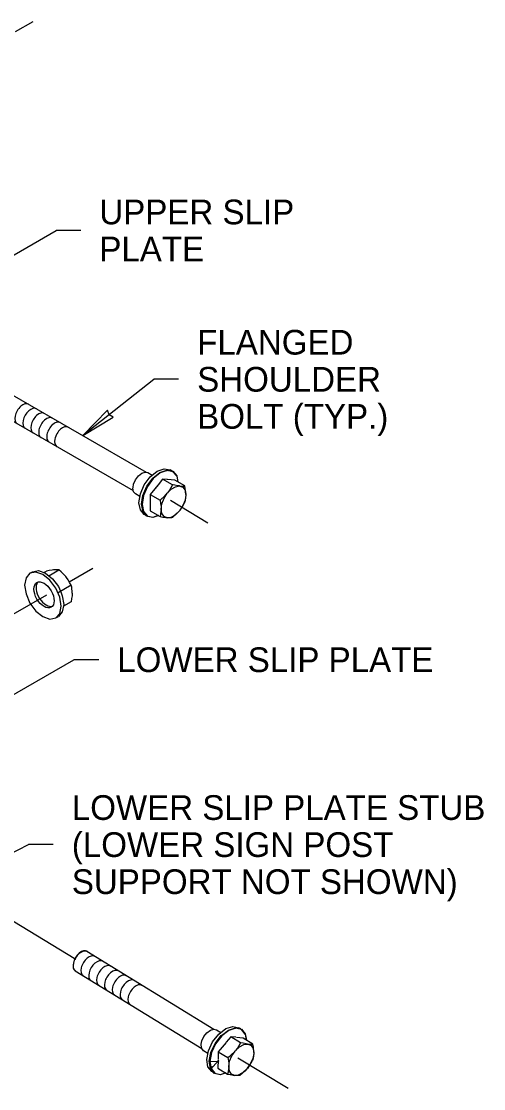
# Model space of a CAD drawing. Extents: x 99862 to 103151, y 99997 to 117076.
# Drawn here: x 101822 to 102121, y 112438 to 113129 of the extents above; entities that cross this region are included whole.
import ezdxf

# ---------------------------------------------------------------- set-up
doc = ezdxf.new("R2010")
doc.units = 0
for name, color, linetype in [('Level 13', 7, 'Continuous'), ('Level 15', 7, 'Continuous'), ('Level 20', 7, 'Continuous'), ('Level 3', 7, 'Continuous'), ('Level 5', 7, 'Continuous'), ('Level 9', 7, 'Continuous')]:
    doc.layers.add(name, color=color, linetype=linetype)

msp = doc.modelspace()

# ---------------------------------------------------------------- linework, layer by layer
at = {"layer": 'Level 13'}
for p, q in [((101903, 112836.65), (101816.29, 112886.71)), ((101894.67, 112824.64), (101809.01, 112874.09)), ((101836.69, 112771.8), (101838.34, 112772.75)), ((101836.69, 112771.8), (101838.34, 112772.75)), ((101839.81, 112769.72), (101846.3, 112773.46)), ((101839.81, 112769.72), (101846.3, 112773.46)), ((101854.26, 112763.56), (101845.75, 112758.64)), ((101854.26, 112763.56), (101845.75, 112758.64))]:
    msp.add_line(p, q, dxfattribs=at)
for points in [[(101827.61, 112771.32), (101825.05, 112768.37), (101824.15, 112763.68), (101825.05, 112757.95), (101827.61, 112752.06), (101831.43, 112746.89), (101835.95, 112743.25), (101840.46, 112741.68), (101844.29, 112742.43), (101845.98, 112743.4)], [(101827.61, 112771.32), (101829.3, 112772.29), (101833.13, 112773.04), (101837.64, 112771.47), (101842.15, 112767.83), (101845.98, 112762.66), (101847.86, 112758.76), (101848.54, 112756.77), (101849.44, 112751.04), (101848.54, 112746.35), (101845.98, 112743.4)], [(101844.29, 112742.43), (101846.84, 112745.37), (101847.74, 112750.06), (101846.84, 112755.79), (101846.16, 112757.78), (101844.29, 112761.69), (101840.46, 112766.85), (101835.95, 112770.49), (101831.43, 112772.06), (101827.61, 112771.32)], [(101854.97, 112758.47), (101854.97, 112758.86), (101854.97, 112759.03), (101854.64, 112761.87), (101854.59, 112762.29), (101854.26, 112763.56), (101853.23, 112765.43), (101852.31, 112767.11), (101851.18, 112768.69), (101850.8, 112769.15), (101850.71, 112769.26), (101848.06, 112771.94), (101847.72, 112772.29), (101846.3, 112773.46), (101845.65, 112773.54), (101845.26, 112773.55), (101843.66, 112773.56), (101843.2, 112773.53), (101842.86, 112773.5), (101841.96, 112773.4), (101839.97, 112773.04), (101838.34, 112772.75)], [(101854.97, 112758.47), (101854.97, 112758.86), (101854.97, 112759.03), (101854.64, 112761.87), (101854.59, 112762.29), (101854.26, 112763.56), (101853.23, 112765.43), (101852.31, 112767.11), (101851.18, 112768.69), (101850.8, 112769.15), (101850.71, 112769.26), (101848.06, 112771.94), (101847.72, 112772.29), (101846.3, 112773.46), (101845.65, 112773.54), (101845.26, 112773.55), (101843.66, 112773.56), (101843.2, 112773.53), (101842.86, 112773.5), (101841.96, 112773.4), (101839.97, 112773.04), (101838.34, 112772.75)], [(101854.97, 112758.47), (101854.88, 112756.72), (101854.58, 112754.91), (101854.26, 112752.94), (101849.25, 112750.05)], [(101854.97, 112758.47), (101854.88, 112756.72), (101854.58, 112754.91), (101854.26, 112752.94), (101849.25, 112750.05)]]:
    msp.add_lwpolyline(points, dxfattribs=at)
for centre, major_axis, start_param, end_param in [((101822.95, 112874.45), (3.64, 6.31), 6.283172, 9.424785), ((101828.11, 112871.48), (3.64, 6.31), 6.283179, 9.424784), ((101833.26, 112868.5), (3.64, 6.31), 6.283177, 9.424782), ((101838.41, 112865.52), (3.64, 6.31), 6.283174, 9.424785), ((101843.57, 112862.55), (3.64, 6.31), 6.283176, 9.424783), ((101848.72, 112859.57), (3.64, 6.31), 6.283178, 9.42478), ((101838.08, 112758.33), (4.63, -8.02), 3.375303, 6.19973), ((101860.69, 112520.4), (3.82, 6.2), 6.283173, 9.424785), ((101860.71, 112520.15), (3.82, 6.2), 6.283173, 9.424785), ((101865.78, 112517.03), (3.82, 6.2), 6.283174, 9.424783), ((101870.85, 112513.91), (3.82, 6.2), 6.283172, 9.424785), ((101875.92, 112510.8), (3.82, 6.2), 6.283179, 9.424784), ((101880.99, 112507.68), (3.82, 6.2), 6.283177, 9.424782), ((101886.06, 112504.56), (3.82, 6.2), 6.283174, 9.424785), ((101891.13, 112501.44), (3.82, 6.2), 6.283176, 9.424783), ((101896.19, 112498.32), (3.82, 6.2), 6.283178, 9.42478)]:
    msp.add_ellipse(centre, major_axis=major_axis, ratio=0.57735, start_param=start_param, end_param=end_param, dxfattribs=at)
msp.add_ellipse((101836.73, 112757.3), major_axis=(4.63, -8.02), ratio=0.57735, dxfattribs=at)
at = {"layer": 'Level 15'}
for p, q in [((101818.3, 113122.14), (101829.58, 113128.65)), ((101788.21, 112960.74), (101844.5, 112993.24)), ((101860.5, 112993.24), (101844.5, 112993.24)), ((101861.68, 112860.5), (101907.79, 112896.91)), ((101923.79, 112896.91), (101907.79, 112896.91)), ((101942.68, 112803.78), (101918.56, 112818.49)), ((101852.96, 112765.82), (101868.27, 112774.68)), ((101764.02, 112714.35), (101838.47, 112757.44)), ((101799.8, 112682.85), (101856.09, 112715.35)), ((101872.09, 112715.35), (101856.09, 112715.35)), ((101857.19, 112521.23), (101710.65, 112610.58)), ((101742.56, 112552.62), (101826.69, 112595.65)), ((101842.69, 112595.65), (101826.69, 112595.65)), ((101994.57, 112437.66), (101962.05, 112457.48))]:
    msp.add_line(p, q, dxfattribs=at)
msp.add_lwpolyline([(101861.71, 112860.47), (101881.45, 112872.31), (101878.77, 112874), (101877.74, 112876.99)], close=True, dxfattribs=at)
at = {"layer": 'Level 3'}
for p, q in [((101907.38, 112832.58), (101907.36, 112832.62)), ((101911.81, 112836.2), (101911.81, 112836.25)), ((101920, 112837.04), (101920.04, 112837.1)), ((101922.56, 112834.19), (101920.04, 112837.1)), ((101922.59, 112834.45), (101923.37, 112830.38)), ((101903.62, 112827.47), (101903.58, 112827.49)), ((101920.15, 112828.52), (101920.05, 112828.48)), ((101901.1, 112821.64), (101901.06, 112821.63)), ((101900.22, 112815.97), (101900.18, 112815.94)), ((101903.32, 112808.23), (101900.75, 112811.19)), ((101903.62, 112808.44), (101903.58, 112808.38)), ((101907.38, 112807.72), (101907.36, 112807.66)), ((101956.19, 112475.23), (101956.19, 112475.28)), ((101960.66, 112476.67), (101960.68, 112476.73)), ((101964.4, 112475.84), (101964.44, 112475.9)), ((101966.87, 112472.92), (101964.44, 112475.9)), ((101966.92, 112473.18), (101967.58, 112469.09)), ((101947.75, 112466.73), (101947.72, 112466.75)), ((101951.65, 112471.74), (101951.64, 112471.78)), ((101964.31, 112467.32), (101964.21, 112467.28)), ((101945.08, 112460.97), (101945.04, 112460.97)), ((101943.67, 112455.29), (101944.44, 112450.54)), ((101944.04, 112455.33), (101943.99, 112455.31)), ((101949.23, 112455.19), (101944.75, 112450.63)), ((101944.73, 112450.76), (101944.44, 112450.54)), ((101946.92, 112447.51), (101944.44, 112450.54)), ((101947.22, 112447.71), (101947.19, 112447.65)), ((101950.96, 112446.88), (101950.94, 112446.82))]:
    msp.add_line(p, q, dxfattribs=at)
for points in [[(101907.39, 112832.59), (101907.36, 112832.62), (101903.58, 112827.49)], [(101911.82, 112836.2), (101911.81, 112836.25), (101907.36, 112832.62)], [(101911.67, 112836.54), (101916.2, 112838.14), (101916.2, 112838.14)], [(101916.25, 112837.76), (101916.26, 112837.82), (101911.81, 112836.25)], [(101916.2, 112838.14), (101920.03, 112837.41), (101920.03, 112837.4)], [(101920.01, 112837.04), (101920.04, 112837.1), (101916.26, 112837.82)], [(101920.03, 112837.41), (101922.59, 112834.45), (101922.59, 112834.45)], [(101922.52, 112834.13), (101922.56, 112834.19), (101923.27, 112830.44)], [(101903.62, 112827.48), (101903.58, 112827.49), (101901.06, 112821.63)], [(101901.11, 112821.65), (101901.06, 112821.63), (101900.18, 112815.94)], [(101899.89, 112815.92), (101899.89, 112815.92), (101899.89, 112815.92), (101899.85, 112815.91)], [(101900.22, 112815.98), (101900.18, 112815.94), (101901.06, 112811.29)], [(101901.06, 112811.29), (101903.58, 112808.38)], [(101907.15, 112807.49), (101903.32, 112808.23), (101903.32, 112808.23)], [(101903.61, 112808.44), (101903.58, 112808.38), (101907.36, 112807.66)], [(101910.65, 112808.73), (101907.15, 112807.49), (101907.15, 112807.5)], [(101907.37, 112807.72), (101907.36, 112807.66), (101910.55, 112808.78)], [(101951.44, 112472.02), (101956.06, 112475.58), (101956.06, 112475.58)], [(101956.2, 112475.23), (101956.19, 112475.28), (101951.64, 112471.78)], [(101956.06, 112475.58), (101960.62, 112477.05), (101960.62, 112477.05)], [(101960.67, 112476.67), (101960.68, 112476.73), (101956.19, 112475.28)], [(101960.62, 112477.05), (101964.44, 112476.21), (101964.44, 112476.21)], [(101964.41, 112475.84), (101964.44, 112475.9), (101960.68, 112476.73)], [(101964.44, 112476.21), (101966.92, 112473.18), (101966.91, 112473.18)], [(101944.73, 112461.04), (101947.46, 112466.91), (101947.46, 112466.91)], [(101947.76, 112466.74), (101947.72, 112466.75), (101945.04, 112460.97)], [(101947.46, 112466.91), (101951.44, 112472.02), (101951.44, 112472.02)], [(101951.66, 112471.75), (101951.64, 112471.78), (101947.72, 112466.75)], [(101966.83, 112472.87), (101966.87, 112472.92), (101967.48, 112469.15)], [(101943.67, 112455.29), (101943.67, 112455.29), (101944.73, 112461.04), (101944.73, 112461.04)], [(101945.09, 112460.98), (101945.04, 112460.97), (101943.99, 112455.31)], [(101943.67, 112455.29), (101949.01, 112455.52), (101949.93, 112455.91)], [(101943.71, 112455.29), (101943.7, 112455.29), (101943.7, 112455.29), (101943.67, 112455.29)], [(101944.04, 112455.35), (101943.99, 112455.31), (101944.75, 112450.63)], [(101945.77, 112451.95), (101944.75, 112450.63), (101947.19, 112447.65)], [(101950.73, 112446.67), (101946.92, 112447.51), (101946.92, 112447.51)], [(101947.22, 112447.71), (101947.19, 112447.65), (101950.94, 112446.82)], [(101954.26, 112447.8), (101950.73, 112446.67), (101950.73, 112446.67)], [(101950.95, 112446.88), (101950.94, 112446.82), (101954.16, 112447.86)]]:
    msp.add_lwpolyline(points, dxfattribs=at)
at = {"layer": 'Level 5'}
for p, q in [((101919.64, 112837.48), (101918.27, 112838.27)), ((101900.83, 112811.22), (101900.82, 112811.24)), ((101864.5, 112526.6), (101946.49, 112476.18)), ((101964.05, 112476.29), (101962.7, 112477.12)), ((101944.52, 112450.57), (101944.5, 112450.58))]:
    msp.add_line(p, q, dxfattribs=at)
for points in [[(101898.76, 112821.05), (101895.91, 112822.7), (101894.69, 112824.11), (101894.26, 112826.35), (101894.28, 112826.91), (101894.69, 112829.09), (101895.91, 112831.92), (101897.75, 112834.39), (101899.91, 112836.13), (101902.07, 112836.88), (101903.9, 112836.52), (101906.75, 112834.88)], [(101903.05, 112808.53), (101901.59, 112809.38), (101899.03, 112812.32), (101898.13, 112817.02), (101899.03, 112822.75), (101901.59, 112828.64), (101905.41, 112833.8), (101909.93, 112837.45), (101914.44, 112839.02), (101918.27, 112838.27)], [(101900.76, 112811.19), (101900.75, 112811.19), (101899.82, 112816.04), (101900.72, 112821.77), (101903.28, 112827.66), (101907.11, 112832.83), (101911.67, 112836.54)], [(101910.66, 112808.72), (101910.63, 112808.71), (101910.35, 112808.62)], [(101856.77, 112514.1), (101856.9, 112513.94), (101938.75, 112463.6)], [(101942.72, 112460.45), (101939.92, 112462.18), (101938.74, 112463.62), (101938.37, 112465.88), (101938.41, 112466.43), (101938.88, 112468.61), (101940.18, 112471.39), (101942.08, 112473.81), (101944.29, 112475.49), (101946.47, 112476.18), (101948.29, 112475.78), (101951.09, 112474.05)], [(101946.66, 112447.82), (101945.22, 112448.71), (101942.74, 112451.72), (101941.98, 112456.44), (101943.03, 112462.14), (101945.76, 112467.96), (101949.72, 112473.01), (101954.34, 112476.53), (101958.89, 112477.97), (101962.7, 112477.12)], [(101944.41, 112450.69), (101944.41, 112450.7), (101943.64, 112455.41), (101944.7, 112461.12), (101947.42, 112466.94), (101951.39, 112471.99), (101951.94, 112472.4)], [(101954.27, 112447.8), (101954.24, 112447.78), (101953.96, 112447.71)]]:
    msp.add_lwpolyline(points, dxfattribs=at)
at = {"layer": 'Level 9'}
for p, q in [((101919.74, 112828.59), (101913.37, 112832.27)), ((101919.74, 112828.59), (101913.37, 112832.27)), ((101963.9, 112467.4), (101957.64, 112471.26)), ((101963.9, 112467.4), (101957.64, 112471.26))]:
    msp.add_line(p, q, dxfattribs=at)
for points in [[(101910.44, 112828.61), (101905.41, 112822.36), (101905.41, 112817.08)], [(101910.29, 112828.43), (101905.41, 112822.36), (101905.41, 112817.48)], [(101916.45, 112831.99), (101913.37, 112832.27), (101910.44, 112828.61)], [(101916.45, 112831.99), (101913.37, 112832.27), (101910.44, 112828.61)], [(101928.41, 112822.41), (101928.41, 112822.53), (101928.07, 112825.81), (101928.02, 112826.24), (101927.7, 112827.88), (101921.33, 112831.56), (101916.45, 112831.99)], [(101917.8, 112825.06), (101916.56, 112823.35), (101919.06, 112825.82), (101921.75, 112827.39), (101924.26, 112827.84), (101923.36, 112827.95), (101921.37, 112828.3), (101919.74, 112828.59), (101918.65, 112826.6), (101917.8, 112825.06)], [(101917.8, 112825.06), (101916.56, 112823.35), (101919.06, 112825.82), (101921.75, 112827.39), (101924.26, 112827.84), (101923.36, 112827.95), (101921.37, 112828.3), (101919.74, 112828.59), (101918.65, 112826.6), (101917.8, 112825.06)], [(101928.41, 112822.41), (101928.41, 112822.53), (101928.07, 112825.81), (101928.02, 112826.24), (101927.7, 112827.88), (101921.33, 112831.56), (101916.86, 112831.96)], [(101924.26, 112827.84), (101924.6, 112827.81), (101925.06, 112827.78), (101926.66, 112827.8), (101927.05, 112827.8), (101927.7, 112827.88)], [(101924.26, 112827.84), (101924.6, 112827.81), (101925.06, 112827.78), (101926.66, 112827.8), (101927.05, 112827.8), (101927.7, 112827.88)], [(101924.6, 112827.81), (101926.58, 112826.98), (101927.91, 112825.09), (101928.41, 112822.41)], [(101924.6, 112827.81), (101926.58, 112826.98), (101927.91, 112825.09), (101928.41, 112822.41)], [(101905.41, 112822.36), (101911.78, 112818.69), (101913.19, 112819.86), (101913.58, 112820.25), (101916.19, 112822.89), (101916.38, 112823.12), (101916.56, 112823.35)], [(101905.41, 112822.36), (101911.78, 112818.69), (101913.19, 112819.86), (101913.58, 112820.25), (101916.19, 112822.89), (101916.38, 112823.12), (101916.56, 112823.35)], [(101911.78, 112818.69), (101912.13, 112816.53), (101912.39, 112814.98), (101912.47, 112812.92), (101912.49, 112812.61), (101912.14, 112809.71), (101912.1, 112809.34), (101911.78, 112808.08)], [(101911.78, 112818.69), (101912.13, 112816.53), (101912.39, 112814.98), (101912.47, 112812.92), (101912.49, 112812.61), (101912.14, 112809.71), (101912.1, 112809.34), (101911.78, 112808.08)], [(101916.47, 112807.31), (101914.41, 112808.1), (101912.99, 112810.05), (101912.49, 112812.91), (101912.96, 112816.35), (101914.34, 112819.93), (101916.38, 112823.12)], [(101916.47, 112807.31), (101914.41, 112808.1), (101912.99, 112810.05), (101912.49, 112812.91), (101912.96, 112816.35), (101914.34, 112819.93), (101916.38, 112823.12)], [(101928.41, 112821.91), (101927.91, 112818.65), (101926.56, 112815.21), (101924.58, 112812.09)], [(101928.41, 112821.91), (101927.91, 112818.65), (101926.56, 112815.21), (101924.58, 112812.09)], [(101928.41, 112822.41), (101928.41, 112821.91), (101928.32, 112820.34), (101928.03, 112818.89), (101927.7, 112817.27)], [(101928.41, 112822.41), (101928.41, 112821.91), (101928.32, 112820.34), (101928.03, 112818.89), (101927.7, 112817.27)], [(101905.41, 112817.08), (101905.41, 112811.75), (101911.78, 112808.08), (101913.61, 112807.75), (101915.4, 112807.43), (101916.47, 112807.31)], [(101905.41, 112817.08), (101905.41, 112811.75), (101911.78, 112808.08), (101913.61, 112807.75), (101915.4, 112807.43), (101916.47, 112807.31)], [(101924.29, 112811.73), (101922.92, 112810.2), (101921.39, 112808.84), (101919.74, 112807.36), (101919.09, 112807.29), (101918.63, 112807.25), (101918.6, 112807.25), (101916.47, 112807.31)], [(101916.47, 112807.31), (101919, 112807.69), (101921.74, 112809.24), (101924.29, 112811.73)], [(101924.29, 112811.73), (101922.92, 112810.2), (101921.39, 112808.84), (101919.74, 112807.36), (101919.09, 112807.29), (101918.63, 112807.25), (101918.6, 112807.25), (101916.47, 112807.31)], [(101916.47, 112807.31), (101919, 112807.69), (101921.74, 112809.24), (101924.29, 112811.73)], [(101924.29, 112811.73), (101924.58, 112812.09), (101924.7, 112812.25), (101926.65, 112815.28), (101926.93, 112815.72), (101927.7, 112817.27)], [(101924.29, 112811.73), (101924.58, 112812.09), (101924.7, 112812.25), (101926.65, 112815.28), (101926.93, 112815.72), (101927.7, 112817.27)], [(101954.45, 112467.51), (101949.41, 112461.58), (101949.27, 112456.69)], [(101954.45, 112467.51), (101949.41, 112461.58), (101949.27, 112456.69)], [(101960.71, 112470.9), (101957.64, 112471.26), (101954.6, 112467.69)], [(101960.71, 112470.9), (101957.64, 112471.26), (101954.6, 112467.69)], [(101961.86, 112463.92), (101960.58, 112462.25), (101963.14, 112464.65), (101965.88, 112466.15), (101968.4, 112466.53), (101967.5, 112466.66), (101965.52, 112467.07), (101963.9, 112467.4), (101962.75, 112465.45), (101961.86, 112463.92)], [(101961.86, 112463.92), (101960.58, 112462.25), (101963.14, 112464.65), (101965.88, 112466.15), (101968.4, 112466.53), (101967.5, 112466.66), (101965.52, 112467.07), (101963.9, 112467.4), (101962.75, 112465.45), (101961.86, 112463.92)], [(101972.4, 112460.99), (101972.4, 112461.11), (101972.15, 112464.4), (101972.12, 112464.82), (101971.84, 112466.47), (101965.58, 112470.32), (101961.12, 112470.85)], [(101972.4, 112460.99), (101972.4, 112461.11), (101972.15, 112464.4), (101972.12, 112464.82), (101971.84, 112466.47), (101965.58, 112470.32), (101961.12, 112470.85)], [(101968.4, 112466.53), (101968.74, 112466.49), (101969.19, 112466.44), (101970.8, 112466.42), (101971.19, 112466.41), (101971.84, 112466.47)], [(101968.4, 112466.53), (101968.74, 112466.49), (101969.19, 112466.44), (101970.8, 112466.42), (101971.19, 112466.41), (101971.84, 112466.47)], [(101968.74, 112466.49), (101970.69, 112465.6), (101971.97, 112463.67), (101972.4, 112460.99)], [(101968.74, 112466.49), (101970.69, 112465.6), (101971.97, 112463.67), (101972.4, 112460.99)], [(101949.41, 112461.58), (101955.67, 112457.73), (101957.11, 112458.86), (101957.51, 112459.24), (101960.19, 112461.8), (101960.39, 112462.03), (101960.58, 112462.25)], [(101949.41, 112461.58), (101955.67, 112457.73), (101957.11, 112458.86), (101957.51, 112459.24), (101960.19, 112461.8), (101960.39, 112462.03), (101960.58, 112462.25)], [(101960.04, 112446.22), (101958, 112447.07), (101956.64, 112449.05), (101956.22, 112451.93), (101956.78, 112455.35), (101958.26, 112458.9), (101960.39, 112462.03)], [(101960.04, 112446.22), (101958, 112447.07), (101956.64, 112449.05), (101956.22, 112451.93), (101956.78, 112455.35), (101958.26, 112458.9), (101960.39, 112462.03)], [(101972.38, 112460.49), (101971.79, 112457.24), (101970.35, 112453.84), (101968.27, 112450.77)], [(101972.38, 112460.49), (101971.79, 112457.24), (101970.35, 112453.84), (101968.27, 112450.77)], [(101972.4, 112460.99), (101972.38, 112460.49), (101972.24, 112458.91), (101971.91, 112457.47), (101971.54, 112455.86)], [(101972.4, 112460.99), (101972.38, 112460.49), (101972.24, 112458.91), (101971.91, 112457.47), (101971.54, 112455.86)], [(101949.26, 112456.3), (101949.11, 112450.97), (101955.37, 112447.12), (101957.19, 112446.74), (101958.97, 112446.37), (101960.04, 112446.22)], [(101949.26, 112456.3), (101949.11, 112450.97), (101955.37, 112447.12), (101957.19, 112446.74), (101958.97, 112446.37), (101960.04, 112446.22)], [(101955.67, 112457.73), (101955.96, 112455.56), (101956.17, 112454), (101956.2, 112451.94), (101956.2, 112451.63), (101955.78, 112448.74), (101955.73, 112448.38), (101955.37, 112447.12)], [(101955.67, 112457.73), (101955.96, 112455.56), (101956.17, 112454), (101956.2, 112451.94), (101956.2, 112451.63), (101955.78, 112448.74), (101955.73, 112448.38), (101955.37, 112447.12)], [(101967.98, 112450.42), (101968.27, 112450.77), (101968.41, 112450.93), (101970.43, 112453.9), (101970.73, 112454.34), (101971.54, 112455.86)], [(101967.98, 112450.42), (101968.27, 112450.77), (101968.41, 112450.93), (101970.43, 112453.9), (101970.73, 112454.34), (101971.54, 112455.86)], [(101967.98, 112450.42), (101966.57, 112448.93), (101965, 112447.61), (101963.31, 112446.19), (101962.66, 112446.12), (101962.2, 112446.11), (101962.17, 112446.1), (101960.04, 112446.22)], [(101960.04, 112446.22), (101962.58, 112446.53), (101965.36, 112448.01), (101967.98, 112450.42)], [(101967.98, 112450.42), (101966.57, 112448.93), (101965, 112447.61), (101963.31, 112446.19), (101962.66, 112446.12), (101962.2, 112446.11), (101962.17, 112446.1), (101960.04, 112446.22)], [(101960.04, 112446.22), (101962.58, 112446.53), (101965.36, 112448.01), (101967.98, 112450.42)]]:
    msp.add_lwpolyline(points, dxfattribs=at)

# ---------------------------------------------------------------- texts
at = {"layer": 'Level 20'}
for s, p in [('UPPER SLIP', (101872.5, 112997.24)), ('PLATE', (101872.5, 112973.24)), ('FLANGED', (101935.79, 112912.91)), ('SHOULDER ', (101935.79, 112888.91)), ('BOLT (TYP.)', (101935.79, 112864.91)), ('LOWER SLIP PLATE', (101884.09, 112707.35)), ('LOWER SLIP PLATE STUB', (101854.69, 112611.65)), ('(LOWER SIGN POST', (101854.69, 112587.65)), ('SUPPORT NOT SHOWN)', (101854.69, 112563.65))]:
    msp.add_text(s, height=16, dxfattribs=at).set_placement(p)

doc.saveas('drawing.dxf')
